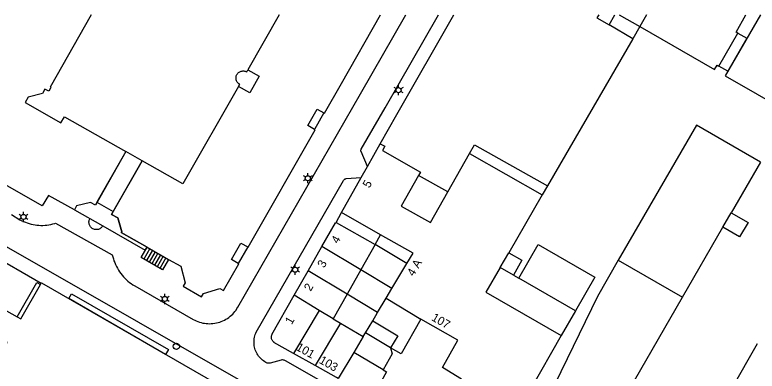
# Model space of a CAD drawing. Extents: x 122462 to 123306, y 485548 to 486417.
# Drawn here: x 122793.3 to 122924.9, y 486353.8 to 486417 of the extents above; entities that cross this region are included whole.
import ezdxf

# ---------------------------------------------------------------- set-up
doc = ezdxf.new("R2010")
doc.units = 0
for name, color, linetype in [('Level 1', 7, 'Continuous'), ('Level 10', 7, 'Continuous'), ('Level 11', 7, 'Continuous'), ('Level 17', 7, 'Continuous'), ('Level 19', 7, 'Continuous'), ('Level 2', 7, 'Continuous'), ('Level 23', 7, 'Continuous'), ('Level 30', 7, 'Continuous'), ('Level 31', 7, 'Continuous'), ('Level 33', 7, 'Continuous'), ('Level 4', 7, 'Continuous'), ('Level 5', 7, 'Continuous'), ('Level 50', 7, 'Continuous'), ('Level 53', 7, 'Continuous'), ('Level 58', 7, 'Continuous')]:
    doc.layers.add(name, color=color, linetype=linetype)

msp = doc.modelspace()

# ---------------------------------------------------------------- linework, layer by layer
at = {"layer": 'Level 1'}
for p, q in [((122855.82, 486390.12), (122858.08, 486394.12)), ((122870.05, 486385.61), (122873.89, 486392.39)), ((122873.89, 486392.39), (122886.81, 486385.08)), ((122854.71, 486388.15), (122855.82, 486390.12)), ((122886.81, 486385.08), (122880.86, 486374.82)), ((122858.16, 486378.02), (122851.24, 486381.93)), ((122918.79, 486379.34), (122920.28, 486381.92)), ((122850.26, 486380.18), (122857.17, 486376.27)), ((122816.76, 486375.83), (122820.58, 486373.65)), ((122845.3, 486371.59), (122847.76, 486375.9)), ((122857.17, 486376.27), (122854.64, 486371.78)), ((122860.15, 486368.48), (122862.8, 486372.9)), ((122881.68, 486370.87), (122879.35, 486372.22)), ((122842.83, 486367.28), (122845.3, 486371.59)), ((122854.64, 486371.78), (122852.2, 486367.46)), ((122797.87, 486369.18), (122798.01, 486369.43)), ((122859.12, 486366.75), (122860.15, 486368.48)), ((122852.2, 486367.46), (122849.75, 486363.14)), ((122857.61, 486364.22), (122859.12, 486366.75)), ((122856.75, 486362.79), (122857.61, 486364.22)), ((122849.75, 486363.14), (122851.05, 486362.36)), ((122855.47, 486360.66), (122856.75, 486362.79)), ((122851.05, 486362.36), (122855.06, 486359.96)), ((122855.06, 486359.96), (122855.47, 486360.66)), ((122890.17, 486360.14), (122882.23, 486346.36)), ((122846.54, 486354.83), (122842.7, 486357))]:
    msp.add_line(p, q, dxfattribs=at)
for points in [[(122806.86, 486416.96), (122799.57, 486404.17), (122799.71, 486404.09), (122799.34, 486403.43), (122798.67, 486403.81), (122798.22, 486403), (122795.7, 486402.36), (122795.17, 486401.42), (122801.51, 486397.82), (122802.13, 486398.92), (122812.99, 486392.75), (122807.89, 486383.77)], [(122840.19, 486416.96), (122834.63, 486407.21), (122836.61, 486406.08), (122834.95, 486403.16), (122832.97, 486404.29), (122823.11, 486387), (122815.88, 486391.11), (122810.77, 486382.13)], [(122848.12, 486399.58), (122848.21, 486399.52), (122851.23, 486404.82), (122858.15, 486416.96)], [(122896.8, 486416.96), (122896.48, 486416.41), (122898.64, 486415.17)], [(122898.64, 486415.17), (122899.66, 486416.96)], [(122900.44, 486416.96), (122904.07, 486414.88)], [(122904.07, 486414.88), (122917.35, 486407.25), (122917.81, 486408.05), (122918.11, 486407.88), (122921.48, 486413.71), (122921.14, 486413.91), (122922.89, 486416.96)], [(122925.45, 486416.96), (122919.24, 486406.18), (122930.54, 486399.67)], [(122807.89, 486383.77), (122807.6, 486383.27), (122806.76, 486383.74), (122804.28, 486383.13), (122803.88, 486382.42), (122799.3, 486384.99), (122798.2, 486383.11), (122782.2, 486392.2), (122766.18, 486401.3)], [(122846.45, 486396.65), (122845.25, 486397.34), (122846.91, 486400.26), (122848.12, 486399.58)], [(122925.46, 486390.88), (122914.11, 486397.44), (122900.28, 486373.5)], [(122834.6, 486375.85), (122834.69, 486375.8), (122846.54, 486396.6), (122846.45, 486396.65)], [(122858.08, 486394.12), (122858.89, 486393.67), (122858.47, 486392.93), (122865.22, 486389.12), (122864.89, 486388.53)], [(122851.24, 486381.93), (122851.2, 486381.95), (122854.71, 486388.15)], [(122864.89, 486388.53), (122861.82, 486383.09), (122866.98, 486380.17), (122870.05, 486385.61)], [(122810.77, 486382.13), (122810.49, 486381.62), (122811.6, 486380.99), (122812.28, 486378.55), (122812.2, 486378.42), (122816.76, 486375.83)], [(122920.28, 486381.92), (122923.27, 486380.19), (122921.78, 486377.62), (122918.79, 486379.34)], [(122847.76, 486375.9), (122850.17, 486380.12), (122850.21, 486380.1), (122850.26, 486380.18)], [(122862.8, 486372.9), (122863.92, 486374.76), (122858.16, 486378.02)], [(122832.93, 486372.92), (122831.73, 486373.61), (122833.4, 486376.54), (122834.6, 486375.85)], [(122880.86, 486374.82), (122883.18, 486373.48), (122881.68, 486370.87)], [(122820.58, 486373.65), (122822.74, 486372.42), (122823.53, 486369.52), (122823.16, 486368.88), (122826.42, 486367.02), (122826.77, 486367.63), (122829.67, 486368.47), (122830.29, 486368.12), (122833.02, 486372.87), (122832.93, 486372.92)], [(122900.28, 486373.5), (122896.57, 486367.08), (122889.05, 486351.53), (122890.54, 486350.67)], [(122879.35, 486372.22), (122876.81, 486367.84), (122890.17, 486360.14)], [(122798.01, 486369.43), (122798.04, 486369.48), (122846.95, 486341.34), (122846.89, 486341.24)], [(122793.76, 486363.44), (122794.37, 486363.09), (122797.87, 486369.18)], [(122842.7, 486357), (122839.24, 486358.95), (122839.27, 486359), (122839.17, 486359.07), (122839.08, 486359.16), (122839, 486359.26), (122838.93, 486359.36), (122838.87, 486359.47), (122838.83, 486359.59), (122838.81, 486359.72), (122838.8, 486359.84), (122838.81, 486359.97), (122838.83, 486360.09), (122838.87, 486360.21), (122838.92, 486360.32), (122838.87, 486360.35), (122842.83, 486367.28)], [(122788.41, 486352.75), (122791.98, 486358.95), (122789.45, 486360.4), (122791.85, 486364.54), (122793.76, 486363.44)], [(122865.26, 486363.08), (122861.77, 486356.94), (122859.92, 486357.99)], [(122872.51, 486352.41), (122869.14, 486354.52), (122871.87, 486359.31), (122865.26, 486363.08)], [(122859.92, 486357.99), (122860.21, 486356.92), (122858.62, 486354.06)], [(122850.62, 486352.56), (122850.34, 486352.74), (122850.31, 486352.7), (122846.54, 486354.83)], [(122858.62, 486354.06), (122859.2, 486353.73), (122856.65, 486349.14)]]:
    msp.add_lwpolyline(points, dxfattribs=at)
at = {"layer": 'Level 10'}
for points in [[(122919.69, 486406.97), (122918.11, 486407.88), (122921.48, 486413.71), (122923.06, 486412.8), (122919.69, 486406.97)], [(122834.95, 486403.16), (122832.97, 486404.29), (122833.18, 486404.66), (122833.15, 486404.67), (122833.04, 486404.75), (122832.93, 486404.84), (122832.83, 486404.94), (122832.74, 486405.05), (122832.67, 486405.18), (122832.61, 486405.3), (122832.57, 486405.44), (122832.54, 486405.58), (122832.53, 486405.72), (122832.53, 486405.86), (122832.55, 486406), (122832.58, 486406.14), (122832.63, 486406.27), (122832.7, 486406.4), (122832.78, 486406.52), (122832.87, 486406.62), (122832.97, 486406.72), (122833.08, 486406.81), (122833.2, 486406.88), (122833.33, 486406.94), (122833.47, 486406.98), (122833.61, 486407.01), (122833.75, 486407.02), (122833.89, 486407.02), (122834.03, 486407), (122834.17, 486406.96), (122834.3, 486406.91), (122834.43, 486406.85), (122834.63, 486407.21), (122836.61, 486406.08), (122834.95, 486403.16)], [(122808.9, 486379.57), (122816.44, 486375.27), (122816.76, 486375.83), (122812.2, 486378.42), (122812.28, 486378.55), (122811.6, 486380.99), (122810.49, 486381.62), (122815.88, 486391.11), (122812.99, 486392.75), (122807.6, 486383.27), (122806.76, 486383.74), (122804.28, 486383.13), (122803.88, 486382.42), (122808.9, 486379.57)], [(122820.06, 486356.81), (122802.89, 486366.69), (122803.4, 486367.57), (122820.57, 486357.7), (122820.06, 486356.81)]]:
    msp.add_lwpolyline(points, dxfattribs=at)
at = {"layer": 'Level 11'}
msp.add_lwpolyline([(122808.9, 486379.57), (122808.82, 486379.45), (122808.73, 486379.34), (122808.63, 486379.24), (122808.52, 486379.15), (122808.4, 486379.08), (122808.28, 486379.01), (122808.14, 486378.96), (122808.01, 486378.93), (122807.87, 486378.91), (122807.73, 486378.91), (122807.59, 486378.92), (122807.45, 486378.95), (122807.31, 486378.99), (122807.18, 486379.05), (122807.06, 486379.12), (122806.95, 486379.2), (122806.84, 486379.29), (122806.75, 486379.4), (122806.67, 486379.51), (122806.6, 486379.63), (122806.54, 486379.76), (122806.5, 486379.9), (122806.48, 486380.04), (122806.47, 486380.18), (122806.47, 486380.32), (122806.49, 486380.46), (122806.52, 486380.59), (122806.57, 486380.73), (122806.64, 486380.85)], dxfattribs=at)
at = {"layer": 'Level 17'}
for points in [[(122811.18, 486372.73), (122811.34, 486372.4), (122811.51, 486372.07), (122811.7, 486371.76), (122811.9, 486371.45), (122812.12, 486371.15), (122812.35, 486370.86), (122812.59, 486370.58), (122812.84, 486370.31), (122813.1, 486370.05), (122813.38, 486369.8), (122813.66, 486369.57), (122813.96, 486369.35), (122814.26, 486369.14), (122814.57, 486368.94), (122824.94, 486363.01), (122825.21, 486362.87), (122825.48, 486362.74), (122825.76, 486362.63), (122826.05, 486362.53), (122826.34, 486362.44), (122826.64, 486362.37), (122826.94, 486362.32), (122827.24, 486362.28), (122827.54, 486362.26), (122827.84, 486362.25), (122828.15, 486362.26), (122828.45, 486362.28), (122828.75, 486362.33), (122829.05, 486362.38), (122829.34, 486362.45), (122829.64, 486362.54), (122829.92, 486362.64), (122830.2, 486362.76), (122830.48, 486362.89), (122830.74, 486363.04), (122831, 486363.2), (122831.25, 486363.37), (122831.49, 486363.56), (122831.72, 486363.76), (122831.94, 486363.97), (122832.15, 486364.19), (122832.34, 486364.42), (122832.53, 486364.66), (122832.7, 486364.92), (122832.86, 486365.18), (122854.57, 486402.94), (122862.63, 486416.96)], [(122855.82, 486390.12), (122854.69, 486392.73), (122854.67, 486392.82), (122854.66, 486392.92), (122854.67, 486393.01), (122854.69, 486393.11), (122854.73, 486393.19), (122858.94, 486400.49), (122868.41, 486416.96)], [(122858.08, 486394.12), (122861.05, 486399.31), (122871.13, 486416.96)], [(122876.97, 486335.32), (122841.29, 486355.69), (122841.17, 486355.75), (122841.05, 486355.79), (122840.92, 486355.82), (122840.79, 486355.83), (122840.66, 486355.83), (122840.54, 486355.81), (122838.58, 486355.28), (122838.46, 486355.26), (122838.33, 486355.25), (122838.2, 486355.26), (122838.07, 486355.29), (122837.95, 486355.33), (122837.84, 486355.38), (122837.62, 486355.51), (122837.42, 486355.65), (122837.22, 486355.8), (122837.03, 486355.97), (122836.85, 486356.14), (122836.69, 486356.33), (122836.53, 486356.52), (122836.39, 486356.73), (122836.26, 486356.94), (122836.14, 486357.16), (122836.04, 486357.39), (122835.95, 486357.62), (122835.87, 486357.86), (122835.81, 486358.1), (122835.76, 486358.35), (122835.73, 486358.6), (122835.72, 486358.85), (122835.72, 486359.1), (122835.73, 486359.35), (122835.76, 486359.59), (122835.8, 486359.84), (122835.86, 486360.08), (122835.93, 486360.32), (122836.02, 486360.56), (122836.12, 486360.78), (122851.58, 486387.63), (122851.62, 486387.7), (122851.67, 486387.77), (122851.73, 486387.84), (122851.81, 486387.88), (122851.89, 486387.92), (122851.97, 486387.94), (122852.06, 486387.95), (122854.71, 486388.15)], [(122777.67, 486383.97), (122852.76, 486341.09)], [(122792.73, 486381.58), (122794.24, 486380.67), (122794.55, 486380.5), (122794.87, 486380.35), (122795.2, 486380.22), (122795.53, 486380.09), (122795.87, 486379.99), (122796.21, 486379.89), (122796.56, 486379.82), (122796.91, 486379.76), (122797.26, 486379.71), (122797.61, 486379.68), (122797.97, 486379.67), (122798.32, 486379.67), (122798.68, 486379.69), (122799.03, 486379.73), (122799.38, 486379.78), (122799.73, 486379.85), (122800.07, 486379.93), (122800.41, 486380.03), (122800.55, 486380.07), (122810.6, 486374.48), (122810.69, 486374.12), (122810.79, 486373.76), (122810.9, 486373.41), (122811.03, 486373.07), (122811.18, 486372.73)], [(122788.44, 486374.69), (122788.54, 486374.86), (122798.01, 486369.43)], [(122793.76, 486363.44), (122797.26, 486369.53), (122797.87, 486369.18)]]:
    msp.add_lwpolyline(points, dxfattribs=at)
at = {"layer": 'Level 19'}
for p, q in [((122902.83, 486412.74), (122898.64, 486415.17)), ((122904.07, 486414.88), (122902.83, 486412.74)), ((122902.83, 486412.74), (122887.71, 486386.65)), ((122870.05, 486385.61), (122864.89, 486388.53)), ((122887.71, 486386.65), (122886.81, 486385.08)), ((122857.17, 486376.27), (122858.16, 486378.02)), ((122862.8, 486372.9), (122857.17, 486376.27)), ((122860.15, 486368.48), (122854.64, 486371.78)), ((122881.68, 486370.87), (122882.63, 486370.32)), ((122857.61, 486364.22), (122852.2, 486367.46)), ((122892.7, 486364.53), (122890.17, 486360.14))]:
    msp.add_line(p, q, dxfattribs=at)
msp.add_lwpolyline([(122873.89, 486392.39), (122874.78, 486393.96), (122887.71, 486386.65)], dxfattribs=at)
at = {"layer": 'Level 2'}
msp.add_line((122892.7, 486364.53), (122882.63, 486370.32), dxfattribs=at)
msp.add_lwpolyline([(122882.63, 486370.32), (122886.08, 486376.3), (122896.14, 486370.5), (122892.7, 486364.53)], dxfattribs=at)
at = {"layer": 'Level 23'}
for p, q in [((122807.89, 486383.77), (122810.77, 486382.13)), ((122850.26, 486380.18), (122851.24, 486381.93))]:
    msp.add_line(p, q, dxfattribs=at)
at = {"layer": 'Level 30'}
for p, q in [((122848.12, 486399.58), (122846.45, 486396.65)), ((122834.6, 486375.85), (122832.93, 486372.92))]:
    msp.add_line(p, q, dxfattribs=at)
at = {"layer": 'Level 31'}
msp.add_lwpolyline([(122820.58, 486373.65), (122819.52, 486371.79), (122815.7, 486373.97), (122816.76, 486375.83)], dxfattribs=at)
at = {"layer": 'Level 33'}
for p, q in [((122817.24, 486375.55), (122816.18, 486373.69)), ((122817.72, 486375.28), (122816.66, 486373.42)), ((122818.19, 486375.01), (122817.14, 486373.15)), ((122818.67, 486374.74), (122817.61, 486372.88)), ((122819.15, 486374.47), (122818.09, 486372.61)), ((122819.63, 486374.19), (122818.57, 486372.33)), ((122820.11, 486373.92), (122819.05, 486372.06))]:
    msp.add_line(p, q, dxfattribs=at)
at = {"layer": 'Level 4'}
for p, q in [((122905.26, 486416.96), (122904.07, 486414.88)), ((122925.46, 486390.88), (122920.28, 486381.92)), ((122911.63, 486366.95), (122918.79, 486379.34)), ((122854.64, 486371.78), (122847.76, 486375.9)), ((122879.35, 486372.22), (122880.86, 486374.82)), ((122852.2, 486367.46), (122845.3, 486371.59)), ((122847.27, 486364.62), (122842.83, 486367.28)), ((122859.12, 486366.75), (122865.26, 486363.08)), ((122903.12, 486352.21), (122911.63, 486366.95)), ((122847.27, 486364.62), (122842.7, 486357)), ((122849.75, 486363.14), (122847.27, 486364.62)), ((122851.05, 486362.36), (122846.54, 486354.83)), ((122859.92, 486357.99), (122855.47, 486360.66)), ((122855.06, 486359.96), (122853.39, 486357.18)), ((122924.9, 486358.68), (122918.91, 486348.31)), ((122853.39, 486357.18), (122850.62, 486352.56))]:
    msp.add_line(p, q, dxfattribs=at)
msp.add_lwpolyline([(122856.75, 486362.79), (122861.2, 486360.13), (122859.92, 486357.99)], dxfattribs=at)
at = {"layer": 'Level 5'}
for p, q in [((122900.28, 486373.5), (122911.63, 486366.95)), ((122858.62, 486354.06), (122853.39, 486357.18))]:
    msp.add_line(p, q, dxfattribs=at)
at = {"layer": 'Level 50'}
for p, q in [((122860.96, 486403.85), (122860.57, 486404.07)), ((122860.96, 486403.4), (122860.57, 486403.17)), ((122861.35, 486404.07), (122861.35, 486404.52)), ((122862.13, 486404.07), (122861.74, 486403.85)), ((122862.13, 486403.17), (122861.74, 486403.4)), ((122861.35, 486402.72), (122861.35, 486403.17)), ((122844.87, 486388.25), (122844.48, 486388.47)), ((122844.87, 486387.8), (122844.48, 486387.57)), ((122845.26, 486388.47), (122845.26, 486388.92)), ((122846.04, 486388.47), (122845.65, 486388.25)), ((122846.04, 486387.57), (122845.65, 486387.8)), ((122845.26, 486387.12), (122845.26, 486387.57)), ((122794.48, 486381.38), (122794.09, 486381.61)), ((122794.87, 486381.61), (122794.87, 486382.06)), ((122795.65, 486381.61), (122795.26, 486381.38)), ((122794.48, 486380.93), (122794.09, 486380.71)), ((122794.87, 486380.26), (122794.87, 486380.71)), ((122795.65, 486380.71), (122795.26, 486380.93)), ((122842.62, 486372.04), (122842.24, 486372.27)), ((122843.01, 486372.27), (122843.01, 486372.72)), ((122843.79, 486372.27), (122843.4, 486372.04)), ((122842.62, 486371.59), (122842.24, 486371.37)), ((122843.01, 486370.92), (122843.01, 486371.37)), ((122843.79, 486371.37), (122843.4, 486371.59)), ((122819.52, 486366.86), (122819.13, 486367.08)), ((122819.91, 486367.08), (122819.91, 486367.53)), ((122820.69, 486367.08), (122820.3, 486366.86)), ((122819.52, 486366.41), (122819.13, 486366.18)), ((122819.91, 486365.73), (122819.91, 486366.18)), ((122820.69, 486366.18), (122820.3, 486366.41))]:
    msp.add_line(p, q, dxfattribs=at)
for centre in [(122861.35, 486403.62), (122845.26, 486388.02), (122794.87, 486381.16), (122843.01, 486371.82), (122819.91, 486366.63)]:
    msp.add_circle(centre, 0.45, dxfattribs=at)
at = {"layer": 'Level 53'}
msp.add_circle((122821.97, 486358.25), 0.56, dxfattribs=at)

# ---------------------------------------------------------------- texts
at = {"layer": 'Level 58'}
for s, rotation, p in [('5', 60.5175, (122856.17, 486386.17)), ('4', 60.2474, (122850.59, 486376.32)), ('3', 60.2474, (122848.14, 486372.03)), ('4 A', 59.0892, (122864, 486370.52)), ('2', 60.2474, (122845.77, 486367.89)), ('107', 330.3295, (122867.04, 486362.93)), ('1', 60.2474, (122842.4, 486361.99)), ('101', 330.5432, (122843.04, 486357.67)), ('103', 330.2935, (122847.13, 486355.37))]:
    msp.add_text(s, height=1.5, rotation=rotation, dxfattribs=at).set_placement(p)

doc.saveas('drawing.dxf')
